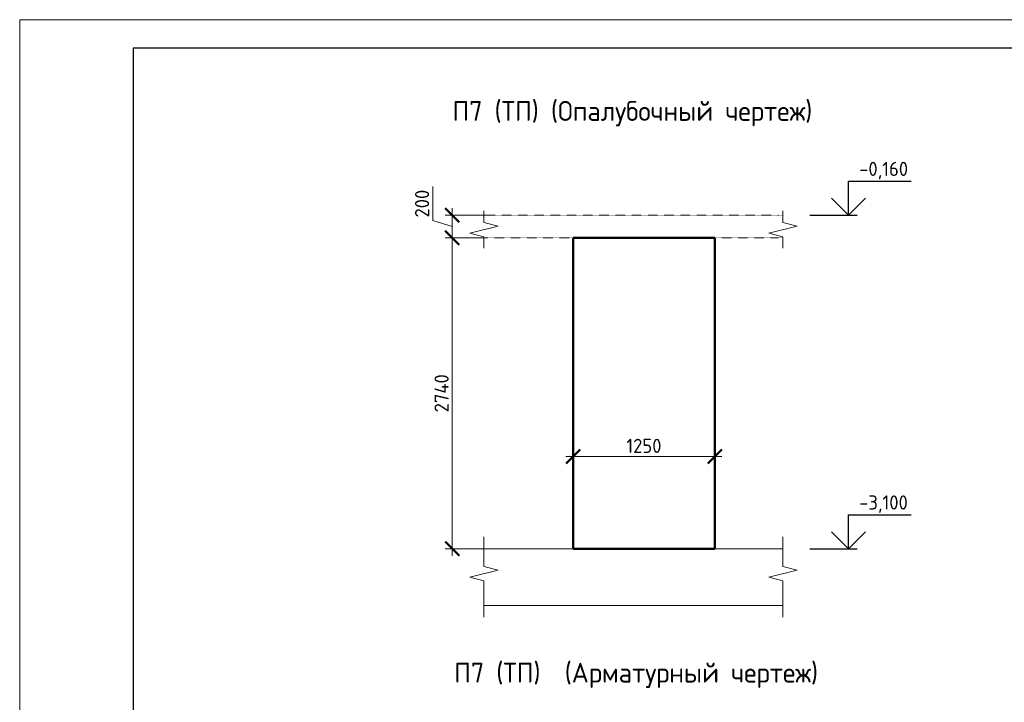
# Model space of a CAD drawing. Header units: millimetres. Extents: x 376598 to 1249954, y -318491 to -22134.
# Tile 318 of 444: x 798769 to 816128, y -300011 to -287979. Entities that reach past the tile are written whole.
import ezdxf

# ---------------------------------------------------------------- set-up
doc = ezdxf.new("R2010")
doc.units = ezdxf.units.MM
doc.linetypes.add('01 Штриховая _4 мм_', pattern=[6, 3.5, -2.5])
for name, color, linetype, lineweight in [('AF_Perekritie', 90, 'Continuous', 18), ('AF_Stena', 90, 'Continuous', 18), ('KR_Fundament', 253, 'Continuous', 18), ('РАЗМЕРЫ', 1, 'Continuous', 9), ('ТОНКИЕ', 7, 'Continuous', 9)]:
    doc.layers.add(name, color=color, linetype=linetype, lineweight=lineweight)
doc.layers.add('ТОЛСТЫЕ_ОСНОВНЫЕ', color=6, linetype='Continuous')
doc.styles.add('GOST-2.304_Type-B', font='GOST_Common.ttf')
doc.dimstyles.new('мой 25', dxfattribs={"dimscale": 100, "dimtxt": 2.5, "dimasz": 2.5, "dimexe": 1.25, "dimexo": 0.625, "dimtad": 1, "dimdec": 0, "dimlfac": 0.5, "dimtxsty": 'GOST-2.304_Type-B', "dimblk": 'ARCHTICK', "dimcen": 2.5, "dimdle": 1.25, "dimaunit": 1, "dimadec": 1, "dimazin": 2, "dimtfac": 1, "dimtdec": 0, "dimtmove": 1, "dimatfit": 3, "dimfxl": 6, "dimfxlon": 1, "dimtfill": 1, "dimlwd": -1, "dimlwe": -1, "dimarcsym": 0})

# ---------------------------------------------------------------- blocks, each defined once
blk = doc.blocks.new('_ArchTick')
at = {"color": 0, "linetype": 'ByBlock', "const_width": 0.15}
blk.add_lwpolyline([(-0.5, -0.5), (0.5, 0.5)], dxfattribs=at)
blk = doc.blocks.new('*D511')
at = {"layer": 'DEFPOINTS', "color": 0, "lineweight": 0, "transparency": 16777216}
for p in [(808524, -293880), (811024, -293880), (811024, -295678)]:
    blk.add_point(p, dxfattribs=at)
at = {"layer": 'РАЗМЕРЫ', "color": 0, "linetype": 'Continuous', "transparency": 16777216}
for p, q in [((808524, -295078), (808524, -295803)), ((811024, -295078), (811024, -295803)), ((808399, -295678), (811149, -295678))]:
    blk.add_line(p, q, dxfattribs=at)
at = {"layer": 'РАЗМЕРЫ', "color": 0, "transparency": 16777216, "xscale": 250, "yscale": 250, "zscale": 250, "rotation": 180}
blk.add_blockref('_ArchTick', (808524, -295678), dxfattribs=at)
at = {"layer": 'РАЗМЕРЫ', "color": 0, "transparency": 16777216, "xscale": 250, "yscale": 250, "zscale": 250}
blk.add_blockref('_ArchTick', (811024, -295678), dxfattribs=at)
at = {"layer": 'РАЗМЕРЫ', "color": 0, "lineweight": 0, "transparency": 16777216, "insert": (809774, -295491), "char_height": 250, "attachment_point": 5, "style": 'GOST-2.304_Type-B', "bg_fill": 3, "box_fill_scale": 1.1, "bg_fill_color": 256, "bg_fill_true_color": 13158600, "bg_fill_transparency": 0}
blk.add_mtext('1250', dxfattribs=at)
blk = doc.blocks.new('*D528')
at = {"layer": 'DEFPOINTS', "color": 0, "lineweight": 0, "transparency": 16777216}
for p in [(807314, -291424), (806395, -291824), (807314, -291824)]:
    blk.add_point(p, dxfattribs=at)
at = {"layer": 'РАЗМЕРЫ', "color": 0, "linetype": 'Continuous', "transparency": 16777216}
for p, q in [((806051, -291521), (806051, -290921)), ((806995, -291424), (806270, -291424)), ((806395, -291299), (806395, -291949)), ((806395, -291624), (806051, -291521)), ((806995, -291824), (806270, -291824))]:
    blk.add_line(p, q, dxfattribs=at)
at = {"layer": 'РАЗМЕРЫ', "color": 0, "transparency": 16777216, "xscale": 250, "yscale": 250, "zscale": 250}
for p, rotation in [((806395, -291424), 90), ((806395, -291824), 270)]:
    blk.add_blockref('_ArchTick', p, dxfattribs=dict(at, rotation=rotation))
at = {"layer": 'РАЗМЕРЫ', "color": 0, "lineweight": 0, "transparency": 16777216, "insert": (805863, -291221), "char_height": 250, "attachment_point": 5, "rotation": 90, "style": 'GOST-2.304_Type-B', "bg_fill": 3, "box_fill_scale": 1.1, "bg_fill_color": 256, "bg_fill_true_color": 13158600, "bg_fill_transparency": 0}
blk.add_mtext('200', dxfattribs=at)
blk = doc.blocks.new('*D529')
at = {"layer": 'DEFPOINTS', "color": 0, "lineweight": 0, "transparency": 16777216}
for p in [(807314, -291824), (806395, -297304), (807872, -297304)]:
    blk.add_point(p, dxfattribs=at)
at = {"layer": 'РАЗМЕРЫ', "color": 0, "linetype": 'Continuous', "transparency": 16777216}
for p, q in [((806395, -291699), (806395, -297429)), ((806995, -291824), (806270, -291824)), ((806995, -297304), (806270, -297304))]:
    blk.add_line(p, q, dxfattribs=at)
at = {"layer": 'РАЗМЕРЫ', "color": 0, "transparency": 16777216, "xscale": 250, "yscale": 250, "zscale": 250}
for p, rotation in [((806395, -291824), 90), ((806395, -297304), 270)]:
    blk.add_blockref('_ArchTick', p, dxfattribs=dict(at, rotation=rotation))
at = {"layer": 'РАЗМЕРЫ', "color": 0, "lineweight": 0, "transparency": 16777216, "insert": (806207, -294564), "char_height": 250, "attachment_point": 5, "rotation": 90, "style": 'GOST-2.304_Type-B', "bg_fill": 3, "box_fill_scale": 1.1, "bg_fill_color": 256, "bg_fill_true_color": 13158600, "bg_fill_transparency": 0}
blk.add_mtext('2740', dxfattribs=at)
blk = doc.blocks.new('*U56')
at = {"layer": 'ТОЛСТЫЕ_ОСНОВНЫЕ', "color": 6}
blk.add_lwpolyline([(20, 5), (415, 5), (415, 292), (20, 292)], close=True, dxfattribs=at)
at = {"layer": 'ТОНКИЕ'}
blk.add_lwpolyline([(0, 0), (420, 0), (420, 297), (0, 297)], close=True, dxfattribs=at)

msp = doc.modelspace()

# ---------------------------------------------------------------- linework, layer by layer
for points in [[(813383, -290823.7), (814488.2, -290823.7)], [(813383, -291423.7), (813383, -290823.7)], [(813683, -291123.7), (813383, -291423.7), (813083, -291123.7)], [(812698.4, -291423.7), (813533, -291423.7)], [(813383, -296703.7), (814488.2, -296703.7)], [(813383, -297303.7), (813383, -296703.7)], [(813683, -297003.7), (813383, -297303.7), (813083, -297003.7)], [(812698.4, -297303.7), (813533, -297303.7)]]:
    msp.add_lwpolyline(points)
at = {"layer": 'AF_Perekritie', "linetype": '01 Штриховая _4 мм_', "lineweight": 9}
for p, q in [((812143.9, -291423.7), (806953.1, -291423.7)), ((812144, -291423.7), (812225.4, -291423.7)), ((806953.1, -291823.7), (812143.9, -291823.7)), ((812225.4, -291823.7), (812144, -291823.7))]:
    msp.add_line(p, q, dxfattribs=at)
at = {"layer": 'AF_Stena', "lineweight": 50}
for p, q in [((811023.9, -291823.7), (808523.9, -291823.7)), ((808523.9, -291823.7), (808523.9, -297303.7)), ((811023.9, -297303.7), (811023.9, -291823.7)), ((808523.9, -297303.7), (811023.9, -297303.7))]:
    msp.add_line(p, q, dxfattribs=at)
at = {"layer": 'AF_Stena', "lineweight": 20}
for points in [[(806953.1, -291498.7), (806953.1, -291348.7)], [(812225.4, -291498.7), (812225.4, -291348.7)], [(807203.1, -291616.2), (806703.1, -291741.2)], [(806953.1, -291498.7), (806953.1, -291553.7)], [(806953.1, -291553.7), (807203.1, -291616.2)], [(812475.4, -291616.2), (811975.4, -291741.2)], [(812225.4, -291498.7), (812225.4, -291553.7)], [(812225.4, -291553.7), (812475.4, -291616.2)], [(806703.1, -291741.2), (806953.1, -291803.7)], [(806953.1, -291803.7), (806953.1, -291858.7)], [(811975.4, -291741.2), (812225.4, -291803.7)], [(812225.4, -291803.7), (812225.4, -291858.7)], [(806953.1, -291858.7), (806953.1, -292008.7)], [(812225.4, -291858.7), (812225.4, -292008.7)], [(806953.1, -297563.3), (806953.1, -297091.5)], [(812225.4, -297563.3), (812225.4, -297091.5)], [(807203.1, -297680.8), (806703.1, -297805.8)], [(806953.1, -297563.3), (806953.1, -297618.3)], [(806953.1, -297618.3), (807203.1, -297680.8)], [(812475.4, -297680.8), (811975.4, -297805.8)], [(812225.4, -297563.3), (812225.4, -297618.3)], [(812225.4, -297618.3), (812475.4, -297680.8)], [(806703.1, -297805.8), (806953.1, -297868.3)], [(806953.1, -297868.3), (806953.1, -297923.3)], [(811975.4, -297805.8), (812225.4, -297868.3)], [(812225.4, -297868.3), (812225.4, -297923.3)], [(806953.1, -297923.3), (806953.1, -298509)], [(812225.4, -297923.3), (812225.4, -298509)]]:
    msp.add_lwpolyline(points, dxfattribs=at)
at = {"layer": 'KR_Fundament', "lineweight": 9}
for p, q in [((812225.4, -297303.7), (806953.1, -297303.7)), ((806953.1, -298303.7), (812225.4, -298303.7))]:
    msp.add_line(p, q, dxfattribs=at)

# ---------------------------------------------------------------- texts
at = {"style": 'GOST-2.304_Type-B'}
for s, p in [('-0,160', (813568.9, -290733.7)), ('-3,100', (813568.9, -296613.7))]:
    msp.add_text(s, height=250, dxfattribs=at).set_placement(p)
at = {"layer": 'РАЗМЕРЫ', "char_height": 350, "attachment_point": 5, "style": 'GOST-2.304_Type-B'}
for s, width, insert in [('П7 (ТП) (Опалубочный чертеж)', 9816.088, (809570.8, -289635.3)), ('П7 (ТП)  (Арматурный чертеж)', 10326.693, (809636.9, -299535.8))]:
    msp.add_mtext_dynamic_manual_height_columns(s, width=width, gutter_width=625, heights=[0], dxfattribs=dict(at, insert=insert))

# ---------------------------------------------------------------- next in the draw order: dimensions: what is measured, and where the dimension line sits
at = {"layer": 'РАЗМЕРЫ', "lineweight": 0}
dim = msp.add_linear_dim(base=(806394.6, -291823.7), p1=(807313.6, -291423.7), p2=(807313.6, -291823.7), angle=90, dimstyle='мой 25', dxfattribs=at)
dim.commit()
dim.dimension.update_dxf_attribs({"geometry": '*D528', "text_midpoint": (805863.4, -291458)})
dim = msp.add_linear_dim(base=(811023.9, -295678.4), p1=(808523.9, -293880.4), p2=(811023.9, -293880.4), dimstyle='мой 25', dxfattribs=at)
dim.commit()
dim.dimension.update_dxf_attribs({"geometry": '*D511', "text_midpoint": (809773.9, -295490.9)})

# ---------------------------------------------------------------- next in the draw order: dimensions: what is measured, and where the dimension line sits
dim = msp.add_linear_dim(base=(806394.6, -297303.7), p1=(807313.6, -291823.7), p2=(807872.3, -297303.7), angle=90, dimstyle='мой 25', dxfattribs=at)
dim.commit()
dim.dimension.update_dxf_attribs({"geometry": '*D529', "text_midpoint": (806207.1, -294563.7)})

# ---------------------------------------------------------------- next in the draw order: block references
at = {"xscale": 100, "yscale": 100, "zscale": 100}
msp.add_blockref('*U56', (798768.6, -317678.9), dxfattribs=at)

doc.saveas('drawing.dxf')
